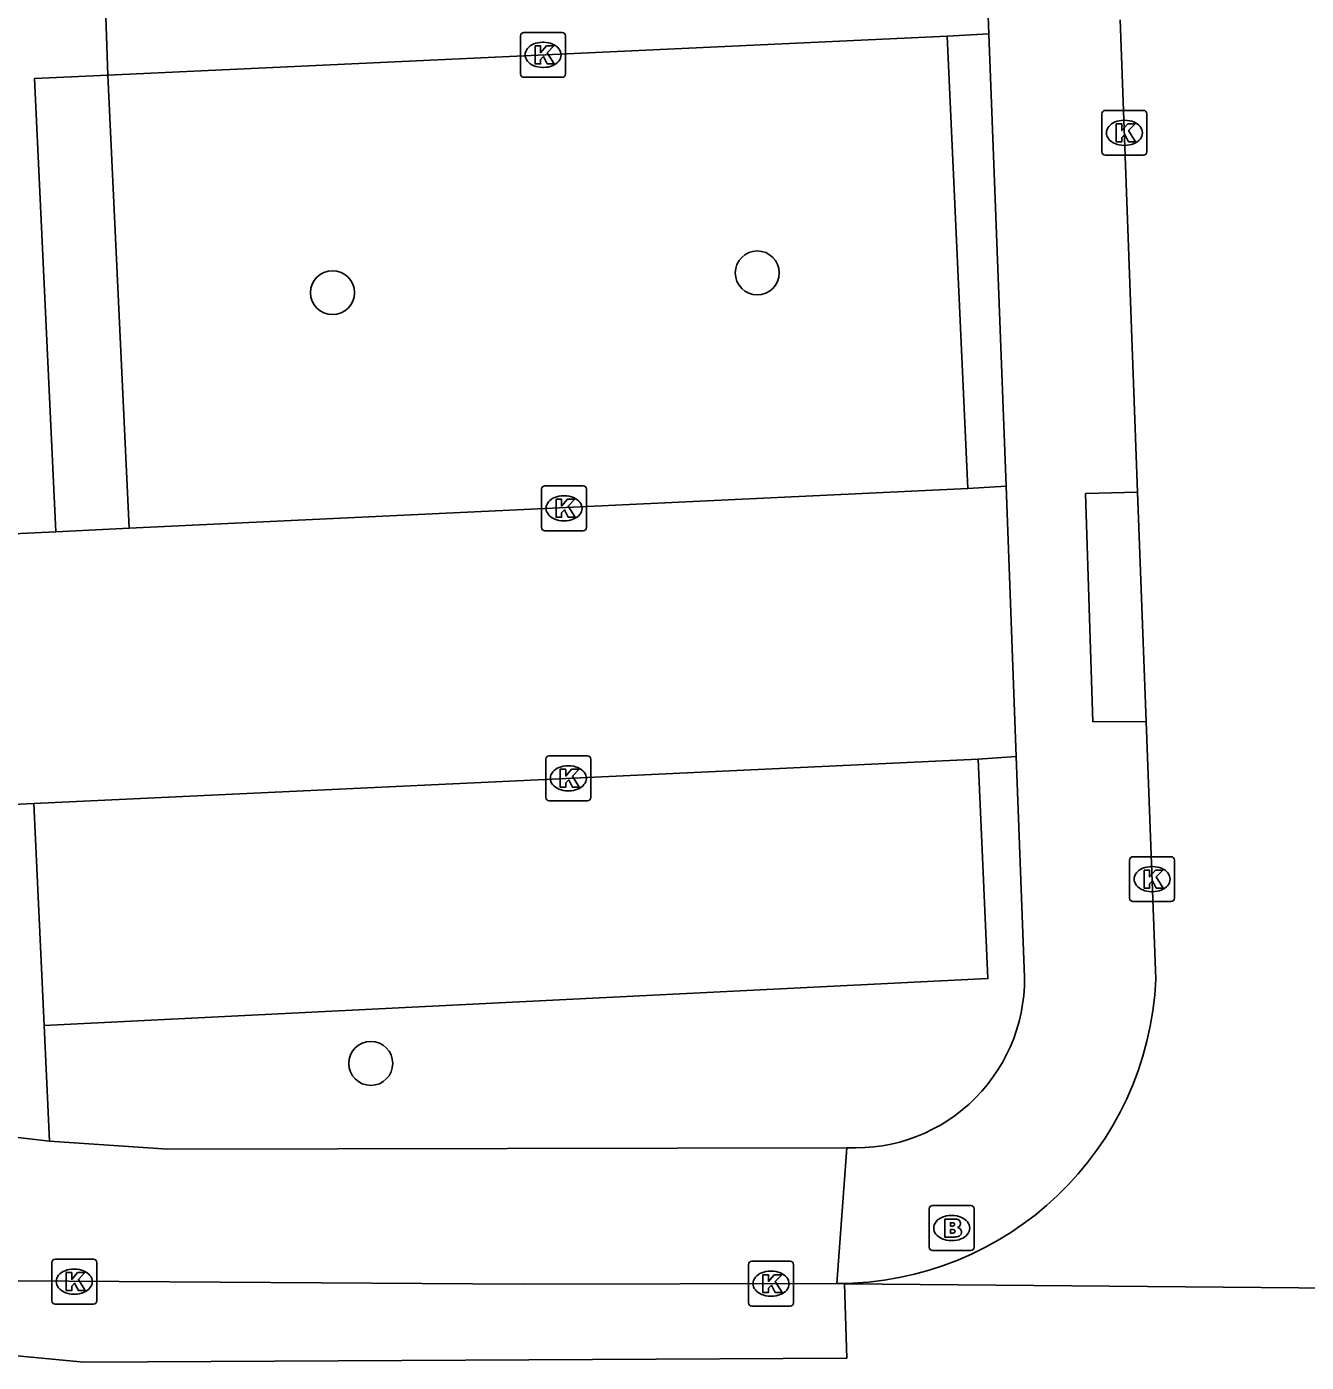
# Model space of a CAD drawing. Extents: x 161084 to 161928, y 385355 to 386522.
# Drawn here: x 161199.11 to 161227.61, y 386164.88 to 386194.63 of the extents above; entities that cross this region are included whole.
import ezdxf

# ---------------------------------------------------------------- set-up
doc = ezdxf.new("R2010")
doc.units = 0
for name, color, linetype in [('IMGEO_Boom', 7, 'Continuous'), ('IMGEO_Brandkraan', 7, 'Continuous'), ('IMGEO_Kolk', 7, 'Continuous'), ('IMGEO_Parkeervlak_open', 7, 'Continuous'), ('IMGEO_Rijbaan_lokaal_gesloten', 7, 'Continuous'), ('IMGEO_Rijbaan_lokaal_open', 7, 'Continuous'), ('IMGEO_Voetpad_open', 7, 'Continuous')]:
    doc.layers.add(name, color=color, linetype=linetype)

msp = doc.modelspace()

# ---------------------------------------------------------------- linework, layer by layer
at = {"layer": 'IMGEO_Boom'}
for centre in [(161215.38, 386189.147), (161205.923, 386188.706), (161206.776, 386171.539)]:
    msp.add_circle(centre, 0.489, dxfattribs=at)
at = {"layer": 'IMGEO_Brandkraan'}
for p, q in [((161219.209, 386167.447), (161219.209, 386168.299)), ((161219.284, 386168.373), (161220.136, 386168.373)), ((161220.21, 386168.299), (161220.21, 386167.447)), ((161219.697, 386168.153), (161219.722, 386168.153)), ((161219.72, 386167.593), (161219.695, 386167.593)), ((161220.136, 386167.373), (161219.284, 386167.373))]:
    msp.add_line(p, q, dxfattribs=at)
for points in [[(161219.209, 386167.447), (161219.209, 386168.299)], [(161219.284, 386168.373), (161220.136, 386168.373)], [(161220.21, 386168.299), (161220.21, 386167.447)], [(161219.557, 386168.073), (161219.557, 386167.673), (161219.77, 386167.673)], [(161219.788, 386168.073), (161219.557, 386168.073)], [(161219.736, 386167.992), (161219.682, 386167.992), (161219.682, 386167.916)], [(161219.682, 386167.916), (161219.735, 386167.916)], [(161219.744, 386167.84), (161219.682, 386167.84), (161219.682, 386167.759)], [(161219.682, 386167.759), (161219.744, 386167.759)], [(161220.136, 386167.373), (161219.284, 386167.373)]]:
    msp.add_lwpolyline(points, dxfattribs=at)
for centre, radius, start, end in [((161219.286, 386168.297), 0.0765, 91.552, 178.448), ((161219.286, 386168.297), 0.0765, 91.552, 178.448), ((161220.134, 386168.297), 0.0765, 1.552, 88.448), ((161220.134, 386168.297), 0.0765, 1.552, 88.448), ((161219.792, 386167.928), 0.145, 59.4692, 91.5367), ((161219.817, 386167.975), 0.0922, 285.5137, 58.1501), ((161219.737, 386167.954), 0.0379, 267.8285, 90.9355), ((161219.745, 386167.799), 0.0404, 269.8759, 90.5077), ((161219.822, 386167.783), 0.105, 301.3115, 78.989), ((161219.286, 386167.449), 0.0765, 181.552, 268.448), ((161219.286, 386167.449), 0.0765, 181.552, 268.448), ((161219.776, 386167.924), 0.251, 268.6676, 293.5347), ((161220.134, 386167.449), 0.0765, 271.552, 358.448), ((161220.134, 386167.449), 0.0765, 271.552, 358.448)]:
    msp.add_arc(centre, radius, start, end, dxfattribs=at)
for centre, major_axis, ratio, start_param, end_param in [((161219.696, 386167.873), (-0.387, 0.002), 0.722429, 4.712389, 7.853982), ((161219.721, 386167.873), (-0.39, 0.002), 0.717154, 1.570796, 4.712389)]:
    msp.add_ellipse(centre, major_axis=major_axis, ratio=ratio, start_param=start_param, end_param=end_param, dxfattribs=at)
at = {"layer": 'IMGEO_Kolk'}
for p, q in [((161210.187, 386194.503), (161211.039, 386194.503)), ((161210.112, 386193.577), (161210.112, 386194.429)), ((161210.6, 386194.283), (161210.625, 386194.283)), ((161211.113, 386194.429), (161211.113, 386193.577)), ((161210.623, 386193.723), (161210.598, 386193.723)), ((161211.039, 386193.503), (161210.187, 386193.503)), ((161223.055, 386191.841), (161223.055, 386192.693)), ((161223.13, 386192.767), (161223.982, 386192.767)), ((161224.056, 386192.693), (161224.056, 386191.841)), ((161223.543, 386192.547), (161223.568, 386192.547)), ((161223.566, 386191.987), (161223.541, 386191.987)), ((161223.982, 386191.767), (161223.13, 386191.767)), ((161210.654, 386184.404), (161211.506, 386184.404)), ((161210.579, 386183.478), (161210.579, 386184.33)), ((161211.067, 386184.184), (161211.092, 386184.184)), ((161211.58, 386184.33), (161211.58, 386183.478)), ((161211.09, 386183.624), (161211.065, 386183.624)), ((161211.506, 386183.404), (161210.654, 386183.404)), ((161210.674, 386177.464), (161210.674, 386178.316)), ((161210.749, 386178.39), (161211.601, 386178.39)), ((161211.162, 386178.17), (161211.187, 386178.17)), ((161211.675, 386178.316), (161211.675, 386177.464)), ((161211.185, 386177.61), (161211.16, 386177.61)), ((161211.601, 386177.39), (161210.749, 386177.39)), ((161223.672, 386175.218), (161223.672, 386176.07)), ((161223.747, 386176.144), (161224.599, 386176.144)), ((161224.673, 386176.07), (161224.673, 386175.218)), ((161224.16, 386175.924), (161224.185, 386175.924)), ((161224.599, 386175.144), (161223.747, 386175.144)), ((161224.183, 386175.364), (161224.158, 386175.364)), ((161199.673, 386166.254), (161199.673, 386167.106)), ((161199.748, 386167.18), (161200.6, 386167.18)), ((161200.674, 386167.106), (161200.674, 386166.254)), ((161215.262, 386167.134), (161216.114, 386167.134)), ((161200.161, 386166.96), (161200.186, 386166.96)), ((161215.187, 386166.208), (161215.187, 386167.06)), ((161215.675, 386166.914), (161215.7, 386166.914)), ((161216.188, 386167.06), (161216.188, 386166.208)), ((161200.184, 386166.4), (161200.159, 386166.4)), ((161215.698, 386166.354), (161215.673, 386166.354)), ((161200.6, 386166.18), (161199.748, 386166.18)), ((161216.114, 386166.134), (161215.262, 386166.134))]:
    msp.add_line(p, q, dxfattribs=at)
for points in [[(161210.187, 386194.503), (161211.039, 386194.503)], [(161210.112, 386193.577), (161210.112, 386194.429)], [(161210.433, 386194.203), (161210.556, 386194.203), (161210.556, 386194.052), (161210.686, 386194.203), (161210.85, 386194.203), (161210.704, 386194.052), (161210.857, 386193.803), (161210.705, 386193.803), (161210.62, 386193.967), (161210.556, 386193.9), (161210.556, 386193.803), (161210.433, 386193.803), (161210.433, 386194.203)], [(161211.113, 386194.429), (161211.113, 386193.577)], [(161211.039, 386193.503), (161210.187, 386193.503)], [(161223.055, 386191.841), (161223.055, 386192.693)], [(161223.13, 386192.767), (161223.982, 386192.767)], [(161224.056, 386192.693), (161224.056, 386191.841)], [(161223.376, 386192.467), (161223.499, 386192.467), (161223.499, 386192.316), (161223.629, 386192.467), (161223.793, 386192.467), (161223.647, 386192.316), (161223.8, 386192.067), (161223.648, 386192.067), (161223.563, 386192.231), (161223.499, 386192.164), (161223.499, 386192.067), (161223.376, 386192.067), (161223.376, 386192.467)], [(161223.982, 386191.767), (161223.13, 386191.767)], [(161210.654, 386184.404), (161211.506, 386184.404)], [(161210.579, 386183.478), (161210.579, 386184.33)], [(161210.9, 386184.104), (161211.023, 386184.104), (161211.023, 386183.953), (161211.153, 386184.104), (161211.317, 386184.104), (161211.171, 386183.953), (161211.324, 386183.704), (161211.172, 386183.704), (161211.087, 386183.868), (161211.023, 386183.801), (161211.023, 386183.704), (161210.9, 386183.704), (161210.9, 386184.104)], [(161211.58, 386184.33), (161211.58, 386183.478)], [(161211.506, 386183.404), (161210.654, 386183.404)], [(161210.674, 386177.464), (161210.674, 386178.316)], [(161210.749, 386178.39), (161211.601, 386178.39)], [(161211.675, 386178.316), (161211.675, 386177.464)], [(161210.995, 386178.09), (161211.118, 386178.09), (161211.118, 386177.939), (161211.248, 386178.09), (161211.412, 386178.09), (161211.266, 386177.939), (161211.419, 386177.69), (161211.267, 386177.69), (161211.182, 386177.854), (161211.118, 386177.787), (161211.118, 386177.69), (161210.995, 386177.69), (161210.995, 386178.09)], [(161211.601, 386177.39), (161210.749, 386177.39)], [(161223.672, 386175.218), (161223.672, 386176.07)], [(161223.747, 386176.144), (161224.599, 386176.144)], [(161224.673, 386176.07), (161224.673, 386175.218)], [(161223.993, 386175.844), (161224.116, 386175.844), (161224.116, 386175.693), (161224.246, 386175.844), (161224.41, 386175.844), (161224.264, 386175.693), (161224.417, 386175.444), (161224.265, 386175.444), (161224.18, 386175.608), (161224.116, 386175.541), (161224.116, 386175.444), (161223.993, 386175.444), (161223.993, 386175.844)], [(161224.599, 386175.144), (161223.747, 386175.144)], [(161199.673, 386166.254), (161199.673, 386167.106)], [(161199.748, 386167.18), (161200.6, 386167.18)], [(161200.674, 386167.106), (161200.674, 386166.254)], [(161215.262, 386167.134), (161216.114, 386167.134)], [(161199.994, 386166.88), (161200.117, 386166.88), (161200.117, 386166.729), (161200.247, 386166.88), (161200.411, 386166.88), (161200.265, 386166.729), (161200.418, 386166.48), (161200.266, 386166.48), (161200.181, 386166.644), (161200.117, 386166.577), (161200.117, 386166.48), (161199.994, 386166.48), (161199.994, 386166.88)], [(161215.187, 386166.208), (161215.187, 386167.06)], [(161215.508, 386166.834), (161215.631, 386166.834), (161215.631, 386166.683), (161215.761, 386166.834), (161215.925, 386166.834), (161215.779, 386166.683), (161215.932, 386166.434), (161215.78, 386166.434), (161215.695, 386166.598), (161215.631, 386166.531), (161215.631, 386166.434), (161215.508, 386166.434), (161215.508, 386166.834)], [(161216.188, 386167.06), (161216.188, 386166.208)], [(161200.6, 386166.18), (161199.748, 386166.18)], [(161216.114, 386166.134), (161215.262, 386166.134)]]:
    msp.add_lwpolyline(points, dxfattribs=at)
for centre, start, end in [((161210.189, 386194.427), 91.552, 178.448), ((161210.189, 386194.427), 91.552, 178.448), ((161211.037, 386194.427), 1.552, 88.448), ((161211.037, 386194.427), 1.552, 88.448), ((161210.189, 386193.579), 181.552, 268.448), ((161210.189, 386193.579), 181.552, 268.448), ((161211.037, 386193.579), 271.552, 358.448), ((161211.037, 386193.579), 271.552, 358.448), ((161223.132, 386192.691), 91.552, 178.448), ((161223.132, 386192.691), 91.552, 178.448), ((161223.98, 386192.691), 1.552, 88.448), ((161223.98, 386192.691), 1.552, 88.448), ((161223.132, 386191.843), 181.552, 268.448), ((161223.132, 386191.843), 181.552, 268.448), ((161223.98, 386191.843), 271.552, 358.448), ((161223.98, 386191.843), 271.552, 358.448), ((161210.656, 386184.328), 91.552, 178.448), ((161210.656, 386184.328), 91.552, 178.448), ((161211.504, 386184.328), 1.552, 88.448), ((161211.504, 386184.328), 1.552, 88.448), ((161210.656, 386183.48), 181.552, 268.448), ((161210.656, 386183.48), 181.552, 268.448), ((161211.504, 386183.48), 271.552, 358.448), ((161211.504, 386183.48), 271.552, 358.448), ((161210.751, 386178.314), 91.552, 178.448), ((161210.751, 386178.314), 91.552, 178.448), ((161211.599, 386178.314), 1.552, 88.448), ((161211.599, 386178.314), 1.552, 88.448), ((161210.751, 386177.466), 181.552, 268.448), ((161210.751, 386177.466), 181.552, 268.448), ((161211.599, 386177.466), 271.552, 358.448), ((161211.599, 386177.466), 271.552, 358.448), ((161223.749, 386176.068), 91.552, 178.448), ((161223.749, 386176.068), 91.552, 178.448), ((161224.597, 386176.068), 1.552, 88.448), ((161224.597, 386176.068), 1.552, 88.448), ((161223.749, 386175.22), 181.552, 268.448), ((161223.749, 386175.22), 181.552, 268.448), ((161224.597, 386175.22), 271.552, 358.448), ((161224.597, 386175.22), 271.552, 358.448), ((161199.75, 386167.104), 91.552, 178.448), ((161199.75, 386167.104), 91.552, 178.448), ((161200.598, 386167.104), 1.552, 88.448), ((161200.598, 386167.104), 1.552, 88.448), ((161215.264, 386167.058), 91.552, 178.448), ((161215.264, 386167.058), 91.552, 178.448), ((161216.112, 386167.058), 1.552, 88.448), ((161216.112, 386167.058), 1.552, 88.448), ((161199.75, 386166.256), 181.552, 268.448), ((161199.75, 386166.256), 181.552, 268.448), ((161200.598, 386166.256), 271.552, 358.448), ((161200.598, 386166.256), 271.552, 358.448), ((161215.264, 386166.21), 181.552, 268.448), ((161215.264, 386166.21), 181.552, 268.448), ((161216.112, 386166.21), 271.552, 358.448), ((161216.112, 386166.21), 271.552, 358.448)]:
    msp.add_arc(centre, 0.0765, start, end, dxfattribs=at)
for centre, major_axis, ratio, start_param, end_param in [((161210.599, 386194.003), (-0.387, 0.002), 0.722429, 4.712389, 7.853982), ((161210.624, 386194.003), (-0.39, 0.002), 0.717154, 1.570796, 4.712389), ((161223.542, 386192.267), (-0.387, 0.002), 0.722429, 4.712389, 7.853982), ((161223.567, 386192.267), (-0.39, 0.002), 0.717154, 1.570796, 4.712389), ((161211.066, 386183.904), (-0.387, 0.002), 0.722429, 4.712389, 7.853982), ((161211.091, 386183.904), (-0.39, 0.002), 0.717154, 1.570796, 4.712389), ((161211.161, 386177.89), (-0.387, 0.002), 0.722429, 4.712389, 7.853982), ((161211.186, 386177.89), (-0.39, 0.002), 0.717154, 1.570796, 4.712389), ((161224.159, 386175.644), (-0.387, 0.002), 0.722429, 4.712389, 7.853982), ((161224.184, 386175.644), (-0.39, 0.002), 0.717154, 1.570796, 4.712389), ((161200.16, 386166.68), (-0.387, 0.002), 0.722429, 4.712389, 7.853982), ((161200.185, 386166.68), (-0.39, 0.002), 0.717154, 1.570796, 4.712389), ((161215.674, 386166.634), (-0.387, 0.002), 0.722429, 4.712389, 7.853982), ((161215.699, 386166.634), (-0.39, 0.002), 0.717154, 1.570796, 4.712389)]:
    msp.add_ellipse(centre, major_axis=major_axis, ratio=ratio, start_param=start_param, end_param=end_param, dxfattribs=at)
at = {"layer": 'IMGEO_Parkeervlak_open'}
for points in [[(161220.066, 386184.346), (161219.608, 386194.423)], [(161201.393, 386183.458), (161200.922, 386193.553)], [(161220.297, 386178.318), (161220.516, 386173.43), (161199.502, 386172.383)]]:
    msp.add_lwpolyline(points, dxfattribs=at)
at = {"layer": 'IMGEO_Rijbaan_lokaal_gesloten'}
for points in [[(161217.324, 386166.634), (161217.379, 386164.977), (161200.385, 386164.883), (161182.729, 386166.564)], [(161198.923, 386166.699), (161210.166, 386166.626), (161217.155, 386166.636)], [(161217.155, 386166.636), (161217.324, 386166.634)], [(161236.72, 386166.458), (161217.324, 386166.634)]]:
    msp.add_lwpolyline(points, dxfattribs=at)
at = {"layer": 'IMGEO_Rijbaan_lokaal_open'}
for points in [[(161220.31, 386200.583), (161220.54, 386194.472)], [(161200.922, 386193.553), (161200.727, 386199.211)], [(161223.851, 386184.266), (161223.463, 386194.78)], [(161200.922, 386193.553), (161219.608, 386194.423)], [(161219.608, 386194.423), (161220.54, 386194.472)], [(161220.92, 386184.397), (161220.066, 386184.346)], [(161220.92, 386184.397), (161221.147, 386178.378)], [(161220.066, 386184.346), (161201.393, 386183.458)], [(161223.851, 386184.266), (161224.043, 386179.152)], [(161196.919, 386183.246), (161197.069, 386183.253), (161199.766, 386183.381)], [(161199.766, 386183.381), (161201.393, 386183.458)], [(161224.255, 386173.413), (161224.043, 386179.152)], [(161199.276, 386177.332), (161220.297, 386178.318)], [(161220.297, 386178.318), (161221.147, 386178.378)], [(161197.237, 386177.236), (161199.276, 386177.332)]]:
    msp.add_lwpolyline(points, dxfattribs=at)
msp.add_arc((161217.17, 386173.728), 7.092, 269.8776, 357.4557, dxfattribs=at)
at = {"layer": 'IMGEO_Voetpad_open'}
for points in [[(161220.54, 386194.472), (161220.92, 386184.397)], [(161200.922, 386193.553), (161199.29, 386193.477), (161199.766, 386183.381)], [(161224.043, 386179.152), (161222.855, 386179.151), (161222.69, 386184.232), (161223.851, 386184.266)], [(161221.147, 386178.378), (161221.325, 386173.651)], [(161199.502, 386172.383), (161199.276, 386177.332)], [(161199.502, 386172.383), (161199.62, 386169.807)], [(161199.62, 386169.807), (161197.566, 386170.043)], [(161217.375, 386169.663), (161202.255, 386169.63), (161199.62, 386169.807)], [(161217.375, 386169.663), (161217.155, 386166.636)]]:
    msp.add_lwpolyline(points, dxfattribs=at)
msp.add_arc((161217.568, 386173.422), 3.764, 267.0604, 3.4882, dxfattribs=at)

doc.saveas('drawing.dxf')
